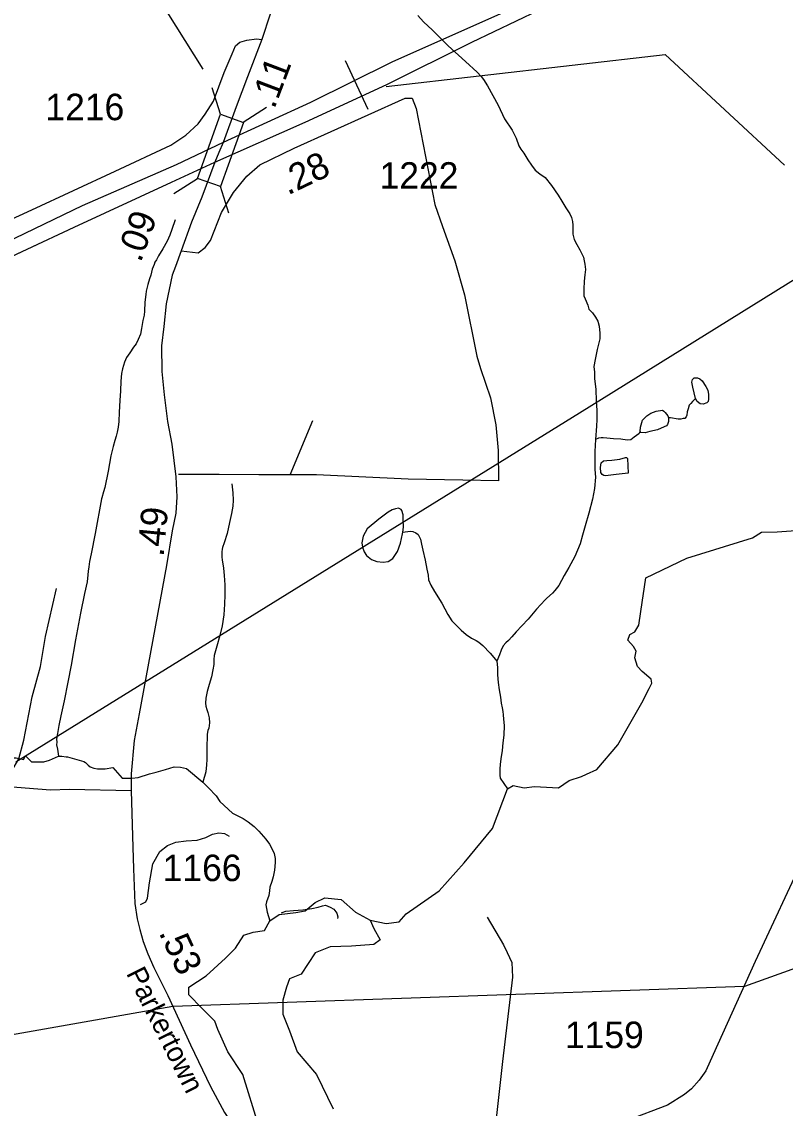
# Model space of a CAD drawing. Extents: x 2082433 to 2279600, y 546599 to 755198.
# Drawn here: x 2159193 to 2162795, y 602814 to 607941 of the extents above; entities that cross this region are included whole.
import ezdxf

# ---------------------------------------------------------------- set-up
doc = ezdxf.new("R2010")
doc.units = 0
for name, color, linetype in [('Exist Boundary Political Fire Districts', 7, 'Continuous'), ('Exist Hydrographic Creek Single Shore', 7, 'Continuous'), ('Exist Hydrographic Lake Shore', 7, 'Continuous'), ('Exist Hydrographic Misc Water Feature', 7, 'Continuous'), ('Exist Road Non-System Type 51', 7, 'Continuous'), ('Exist Road Primary Interstate Divided Center Attributed', 7, 'Continuous'), ('Exist Road Primary Interstate Structure Ovrhead Sign CELL', 7, 'Continuous'), ('Exist Road Secondary Mileage Hundredths English Label', 7, 'Continuous'), ('Exist Road Secondary Structure Standard Bridge CELL', 7, 'Continuous'), ('Exist Road Secondary Structure Standard Bridge Number Label', 7, 'Continuous'), ('Exist Road Secondary Type 51 Attributed', 7, 'Continuous'), ('Exist Road Secondary Type 51 Label', 7, 'Continuous'), ('Exist Road Secondary Type 51 Number Label', 7, 'Continuous'), ('Exist Utilities Electrical Transmission Line', 7, 'Continuous')]:
    doc.layers.add(name, color=color, linetype=linetype)

msp = doc.modelspace()

# ---------------------------------------------------------------- linework, layer by layer
at = {"layer": 'Exist Boundary Political Fire Districts'}
msp.add_lwpolyline([(2165660.4, 604485.8), (2162602.1, 603388), (2159905.3, 603293.7), (2151346, 601782.1)], dxfattribs=at)
at = {"layer": 'Exist Hydrographic Creek Single Shore'}
for points in [[(2161061.3, 607970.4), (2161087.4, 607940.5), (2161130, 607900.8), (2161204.1, 607827.1), (2161286.7, 607753.8), (2161341, 607702.2), (2161360.9, 607682.2), (2161371, 607668.1), (2161389.4, 607638.5), (2161439.7, 607546.6), (2161470.2, 607482.7), (2161506.3, 607429), (2161524.8, 607391.4), (2161538.7, 607355.2), (2161547.1, 607339.3), (2161561, 607321.4), (2161581.1, 607289.5), (2161597.3, 607263.6), (2161615.4, 607239.8), (2161637.5, 607223.9), (2161661.7, 607206), (2161691.5, 607168.2), (2161723.9, 607122.4), (2161740.5, 607094.3), (2161760.2, 607062.5), (2161778.4, 607034.6), (2161786.6, 607016.8), (2161790.7, 606998.7), (2161793, 606981), (2161793, 606953), (2161793.2, 606938.7), (2161798.9, 606912.7), (2161811.2, 606889), (2161825.4, 606864.9), (2161835.4, 606845.2), (2161843.8, 606829.3), (2161845.7, 606813.2), (2161850, 606797.1), (2161852, 606771.3), (2161850, 606747.3), (2161846.3, 606717.4), (2161844.2, 606679.2), (2161844.4, 606647.5), (2161850.6, 606633.2), (2161863.1, 606603.3), (2161869, 606585.4), (2161878.9, 606573.4), (2161885.2, 606567.5), (2161899.2, 606547.6), (2161911.3, 606527.5), (2161917.4, 606503.9), (2161919.9, 606471.9), (2161919.9, 606443.9), (2161908, 606393.8)], [(2159917.1, 607006.2), (2159901.4, 606960.3), (2159891.5, 606934.2), (2159878, 606906.2), (2159857.9, 606869.9), (2159838.6, 606836), (2159828.4, 606818), (2159820.4, 606805.9), (2159816.7, 606795.9), (2159808.7, 606773.6), (2159801.1, 606745.5), (2159795.1, 606727.8), (2159787.3, 606701.7), (2159779.1, 606669.8), (2159777.7, 606653.8), (2159773.8, 606617.4), (2159771.8, 606575.5), (2159769.7, 606555.6), (2159764.2, 606531.7), (2159758.2, 606493.7), (2159752.5, 606467.3), (2159742.6, 606441.6), (2159732.6, 606421.7), (2159720.5, 606405.3), (2159703.1, 606379.1), (2159687.1, 606357.2), (2159677.4, 606335.2), (2159667.4, 606303), (2159663.7, 606281.2), (2159659.4, 606245), (2159658.2, 606199), (2159655.9, 606153), (2159652.6, 606099.2), (2159650.6, 606054.9), (2159646.9, 606027.1), (2159643.2, 606004.9), (2159637.5, 605985.1), (2159631.1, 605965), (2159623.3, 605937), (2159613.5, 605893), (2159600.1, 605820.8), (2159584.8, 605742.9), (2159578.8, 605722.7), (2159570.6, 605694.7), (2159569, 605688.9), (2159539.6, 605526.6), (2159520.4, 605430.6), (2159512.6, 605394.4), (2159508.7, 605368.7), (2159506.6, 605348.7), (2159505, 605330.7), (2159501.3, 605298.4), (2159489.4, 605242.6), (2159469.7, 605150.3), (2159446.8, 605024.4), (2159425.4, 604904.4), (2159410.1, 604824.3), (2159392.2, 604736.2), (2159376.8, 604665.9), (2159367, 604620), (2159361, 604581.9), (2159357.1, 604556.1), (2159357.4, 604541.9), (2159357.1, 604528.1), (2159361.5, 604508), (2159365.6, 604475.6)], [(2161908, 606393.8), (2161898.4, 606347.8), (2161892.6, 606313.8), (2161894.7, 606287.5), (2161894.7, 606257.9), (2161901.4, 606205.8), (2161903.5, 606152), (2161905.5, 606105.8), (2161905.7, 606064), (2161904.3, 606031.8), (2161900.4, 605969.9)], [(2161900.4, 605969.9), (2161896.5, 605913.7), (2161896.9, 605867.9), (2161897.1, 605828.1), (2161899.6, 605792), (2161895.7, 605737.8), (2161885.6, 605687.9), (2161868.2, 605621.9), (2161850.6, 605561.8), (2161839.1, 605517.7), (2161827.2, 605477.7), (2161815.5, 605447.4), (2161802, 605417.5), (2161773.7, 605365.3), (2161752, 605327.2), (2161726.5, 605281.2), (2161708.5, 605257.2), (2161696.6, 605244.7), (2161670.5, 605220.7), (2161663, 605213), (2161621.1, 605168.6), (2161581.6, 605122.3), (2161551.4, 605090.3), (2161526, 605062.1), (2161505.7, 605038), (2161489.9, 605021.8), (2161476, 605009.7), (2161464.3, 604995.6), (2161454.2, 604975.6), (2161446.2, 604953.7), (2161434.3, 604923.5)], [(2160184.3, 605760.1), (2160188.4, 605718.1), (2160190.7, 605684.1), (2160188.8, 605654.4), (2160182.7, 605620.4), (2160173.1, 605578.1), (2160161.6, 605526.3), (2160147.8, 605482.1), (2160139.8, 605460.2), (2160138, 605452), (2160136.1, 605440.1), (2160136.1, 605427.9), (2160135.9, 605414.2), (2160138.2, 605402.1), (2160144.3, 605362.2), (2160148.4, 605328.3), (2160150.9, 605284.2), (2160151.1, 605236.3), (2160149.7, 605192.3), (2160145.6, 605142.2), (2160138.2, 605090.2), (2160126.7, 605044.1), (2160112.4, 604994), (2160100.7, 604949.9), (2160098.6, 604931.9), (2160099.4, 604916), (2160099.2, 604907.9), (2160094.9, 604882.2), (2160087.5, 604850.1), (2160077.7, 604813.8), (2160067.9, 604780.1), (2160061.9, 604749.8), (2160060.1, 604725.7), (2160061.9, 604712), (2160066.4, 604695.9), (2160070.1, 604682), (2160076.5, 604655.9), (2160078.7, 604632), (2160074.8, 604607.9), (2160071.1, 604595.9), (2160068.9, 604588.1), (2160066.8, 604577.8), (2160067.2, 604562), (2160065.2, 604527.8), (2160065.2, 604492.1), (2160065.4, 604460), (2160063.8, 604433.9), (2160061.7, 604402.2), (2160046.3, 604353)], [(2160837, 603700.9), (2160911.5, 603685.6), (2160972.8, 603693.9), (2161006.3, 603731.5), (2161162.3, 603840.2), (2161279.4, 603972.6), (2161413.1, 604134.2), (2161484.9, 604320.9), (2161511.4, 604336.3), (2161562.9, 604326.5), (2161611.7, 604332.1), (2161668.8, 604329.3), (2161725.9, 604326.5), (2161776.1, 604359.9), (2161833.2, 604379.4), (2161856.9, 604390.6), (2161905.7, 604412.9), (2162005.5, 604529), (2162118.9, 604727.8), (2162153.7, 604794.7), (2162164.8, 604819.7), (2162162.1, 604839.2), (2162120.3, 604875.5), (2162098, 604897.8), (2162084.7, 604939.6), (2162091.7, 604970.2), (2162079.1, 604992.5), (2162052.7, 605023.2), (2162061, 605049.6), (2162084.7, 605062.2), (2162104.2, 605092.8), (2162114, 605158.3), (2162137.7, 605317.2), (2162329.9, 605409.1), (2162640, 605505.3), (2162683.2, 605531.7), (2162757, 605534.5), (2162844.8, 605540.1)], [(2161434.3, 604923.5), (2161436.6, 604893.5), (2161437, 604859.8), (2161441.1, 604823.5), (2161445.4, 604787.6), (2161451.1, 604753.9), (2161455.4, 604725.6), (2161460, 604703.9), (2161462, 604685.7), (2161464.1, 604670), (2161466.1, 604649.8), (2161468, 604619.9), (2161466.7, 604573.9), (2161462.4, 604538), (2161458.9, 604502.1), (2161453.2, 604462), (2161449.3, 604435.8), (2161447.7, 604415.8), (2161447.7, 604397.9), (2161447.7, 604385.7), (2161449.7, 604372), (2161484.9, 604320.9)], [(2158839.6, 604501), (2158863.8, 604497.3), (2158889.6, 604497.4), (2158920, 604503.4), (2159013.1, 604503.5), (2159137.1, 604467.2), (2159166.4, 604467.2), (2159201.2, 604460.3), (2159209.7, 604477), (2159238.8, 604449.1), (2159297.4, 604449.1), (2159323.8, 604456.1), (2159365.6, 604475.6), (2159381, 604475.6)], [(2159381, 604475.6), (2159401.7, 604472.7), (2159408.1, 604472.9), (2159485.9, 604450.7), (2159493.7, 604444.7), (2159505.8, 604432.7), (2159516.1, 604425.1), (2159532.1, 604419), (2159550.1, 604415.1), (2159573.9, 604415.1), (2159586.2, 604415.3), (2159621.7, 604421.7), (2159665.9, 604371.1), (2159711.9, 604371.1), (2159742.5, 604375.3), (2159795.5, 604391.3), (2159827.5, 604399.4), (2159870.7, 604412.9), (2159912.5, 604425.4), (2159941.8, 604424), (2159969.6, 604417.1), (2160046.3, 604353)], [(2160046.3, 604353), (2160074.1, 604326.5), (2160109.4, 604287.7), (2160127.2, 604261.9), (2160187, 604206.9), (2160209.1, 604195), (2160237, 604181), (2160261.2, 604165.2), (2160289.5, 604143.5), (2160311.3, 604121.6), (2160343.7, 604083.8), (2160361.9, 604060), (2160375.8, 604034), (2160383.8, 604016.1), (2160388.4, 603991.9), (2160388.4, 603974), (2160384.5, 603938.2), (2160378.7, 603906.2), (2160372.4, 603884), (2160362.9, 603857.8), (2160360.9, 603839.9), (2160359.2, 603817.8), (2160347.9, 603788.7), (2160343.8, 603773.3), (2160350.7, 603739.9), (2160363.3, 603698.1)]]:
    msp.add_lwpolyline(points, dxfattribs=at)
at = {"layer": 'Exist Hydrographic Lake Shore'}
msp.add_lwpolyline([(2160310.3, 602733.9), (2160235.1, 602973.6), (2160165.4, 603079.5), (2160118, 603185.4), (2160104.1, 603224.4), (2160042.8, 603285.7), (2159981.5, 603349.8), (2159981.5, 603386), (2160062.3, 603438.9), (2160154.3, 603522.5), (2160201.6, 603569.9), (2160240.6, 603631.2), (2160285.2, 603645.2), (2160338.2, 603653.5), (2160363.3, 603698.1), (2160407.8, 603728.8), (2160485.9, 603737.1), (2160530.5, 603745.5), (2160577.8, 603784.5), (2160622.4, 603806.8), (2160700.4, 603798.4), (2160767.3, 603739.9), (2160837, 603700.9), (2160853.7, 603661.9), (2160884.4, 603608.9), (2160853.7, 603586.6), (2160747.8, 603578.3), (2160647.5, 603575.5), (2160577.8, 603547.6), (2160511, 603447.3), (2160455.2, 603425), (2160441.3, 603386), (2160424.6, 603324.7), (2160424.6, 603257.8), (2160455.2, 603179.8), (2160491.4, 603079.5), (2160583.4, 602973.6), (2160661.4, 602811.9)], dxfattribs=at)
at = {"layer": 'Exist Hydrographic Misc Water Feature'}
for points in [[(2162371, 606162.4), (2162358.9, 606216.5), (2162354.8, 606240.3), (2162356.6, 606252.1), (2162364.9, 606260.2), (2162380.6, 606260.3), (2162392.7, 606256.4), (2162403, 606246.4), (2162421, 606220.5), (2162429.2, 606202.7), (2162433.1, 606182.6), (2162433.3, 606160.7), (2162431.3, 606148.8), (2162425.1, 606142.8), (2162407.5, 606136.6), (2162393.4, 606138.3), (2162379.4, 606148.5), (2162371, 606162.4)], [(2162371, 606162.4), (2162357.3, 606148.3), (2162349.5, 606140.1), (2162341.5, 606132.4), (2162337.6, 606114.3), (2162331.8, 606100.2), (2162330, 606084.2), (2162327.7, 606076), (2162321.8, 606068), (2162313.6, 606068), (2162301.9, 606066.2), (2162289.6, 606066), (2162279.8, 606067.9), (2162263.8, 606069.9), (2162253.5, 606071.9), (2162243.7, 606071.7)], [(2162110.2, 606007.1), (2162112.2, 606027.1), (2162121.7, 606061), (2162141.6, 606081.1), (2162161.4, 606093.5), (2162185.6, 606103.2), (2162215.8, 606107.6), (2162221.7, 606103.4), (2162227.7, 606097.7), (2162241.6, 606081.8), (2162243.7, 606071.7)], [(2162243.7, 606071.7), (2162243.5, 606067.7), (2162243.7, 606053.9), (2162240.2, 606039.8), (2162234, 606033.8), (2162224, 606029.7), (2162192.2, 606015.4), (2162156.1, 606007.1), (2162134.2, 606001.1), (2162112.4, 606003.1), (2162110.2, 606007.1)], [(2162110.2, 606007.1), (2162104.2, 605997.1), (2162082.5, 605980.9), (2162066.3, 605968.7), (2162048.5, 605966.6), (2162018.7, 605970.7), (2161984.5, 605972.2), (2161952.5, 605976.2), (2161936.5, 605977.8), (2161926.5, 605978.2), (2161914.6, 605975.9), (2161900.4, 605969.9)], [(2161997.4, 605804.4), (2161947.4, 605798.1), (2161939.2, 605800.2), (2161931.4, 605804.2), (2161925.4, 605814.1), (2161923, 605837.9), (2161927.1, 605860), (2161936.9, 605868.3), (2161953.1, 605870.3), (2161976.7, 605872.4), (2162014.8, 605876.4), (2162040.9, 605884.6), (2162045.2, 605884.8), (2162050.9, 605880.7), (2162053.2, 605811), (2161997.4, 605804.4)], [(2160991, 605532.7), (2160993.3, 605556.7), (2160992.8, 605592.8), (2160992.8, 605614.8), (2160986.7, 605634.8), (2160982.8, 605638.6), (2160970.5, 605644.9), (2160956.6, 605642.6), (2160940.6, 605638.4), (2160920.7, 605626.5), (2160877.2, 605594.1), (2160823.1, 605548), (2160803.4, 605514), (2160797.6, 605481.6), (2160799.9, 605461.8), (2160808.1, 605439.9), (2160820, 605421.9), (2160842.1, 605404), (2160868, 605394.3), (2160897.9, 605390.2), (2160922.1, 605394.7), (2160944, 605408.4), (2160965.6, 605440.9), (2160979.3, 605480.9), (2160989.4, 605524.9), (2160991, 605532.7)], [(2160991, 605532.7), (2161025.2, 605536.8), (2161037.3, 605535.1), (2161051.3, 605529.3), (2161063.2, 605521.4), (2161073.4, 605499.2), (2161079.2, 605475.6), (2161085.5, 605447.4), (2161096, 605399.7), (2161104.2, 605357.4), (2161110.1, 605329.7), (2161112.4, 605307.5), (2161122.6, 605281.7), (2161140.5, 605251.8), (2161174.9, 605197.9), (2161203.4, 605144.1), (2161221.3, 605114.2), (2161243.6, 605092.6), (2161266, 605070.6), (2161290, 605048.7), (2161314.2, 605032.9), (2161335.9, 605021.1), (2161349.8, 605012.9), (2161368.1, 604997.1), (2161402.5, 604961.6), (2161420.4, 604941.4), (2161434.3, 604923.5)], [(2160417.7, 603736.4), (2160421.8, 603738.2), (2160439.4, 603744.5), (2160475.5, 603746.7), (2160519.4, 603750.6), (2160561.2, 603756.9), (2160591.2, 603763.3), (2160611.2, 603769.2), (2160625.4, 603771.6), (2160647.3, 603763.4), (2160665.4, 603753.8), (2160679.3, 603733.8), (2160683.4, 603717.7), (2160681.8, 603709.9)]]:
    msp.add_lwpolyline(points, dxfattribs=at)
at = {"layer": 'Exist Road Non-System Type 51'}
msp.add_line((2160458.8, 605802.7), (2160565.4, 606058.7), dxfattribs=at)
for points in [[(2161002.3, 607581), (2161034.3, 607581), (2161053.8, 607531.3), (2161141.8, 607078.4), (2161177.3, 606975.4), (2161235.9, 606812.1), (2161281.1, 606651.8), (2161340.4, 606362.8), (2161356.9, 606305.1), (2161404.5, 606167), (2161429.3, 606039.1), (2161440.9, 605918.4), (2161442.7, 605774.5)], [(2160458.8, 605802.7), (2160311.9, 605802.5), (2160124.1, 605804.7), (2159932.3, 605804.7)], [(2161442.7, 605774.5), (2161274, 605778.1), (2161015.6, 605781.7), (2160583.2, 605803), (2160458.8, 605802.7)], [(2159110.1, 604332.6), (2159122.5, 604371.6), (2159156.3, 604424.9), (2159179.4, 604462.2), (2159202.4, 604551), (2159241.5, 604755.2), (2159281.5, 604899.1), (2159304.6, 605039.4), (2159356.9, 605266.7)], [(2159753, 603775), (2159778.7, 603787.4), (2159785.8, 603805.1), (2159794.7, 603878), (2159810.7, 603966.7), (2159844.4, 604025.4), (2159879.9, 604053.8), (2159919, 604069.7), (2159968.7, 604075.1), (2160020.2, 604078.6), (2160061.1, 604091.1), (2160093, 604107), (2160123.2, 604114.1), (2160149.8, 604110.6), (2160171.2, 604098.2)], [(2161388.5, 603716.4), (2161464.9, 603584.9), (2161482.3, 603548.6), (2161505.7, 603501.5), (2161507.5, 603432.2), (2161461.3, 603034.4), (2161404.5, 602526.5)]]:
    msp.add_lwpolyline(points, dxfattribs=at)
at = {"layer": 'Exist Road Primary Interstate Divided Center Attributed'}
for points in [[(2170946.4, 613979.3), (2170065.1, 613162.5), (2169866.2, 612982.1), (2169447, 612592.5), (2168951.4, 612126.1), (2168405.3, 611601.8), (2168195.6, 611423.6), (2167942.1, 611217.3), (2167643.3, 610986.6), (2167394.3, 610818.9), (2167139.1, 610661.6), (2166773, 610463.1), (2166478.8, 610309.3), (2165960.6, 610066.9), (2165274.8, 609752.6), (2164718.9, 609490.3), (2164075.2, 609197), (2163457.4, 608910.4), (2162768.3, 608590.5), (2162176, 608316), (2161522.3, 608009.5), (2160938.4, 607749.7), (2160555, 607560.1), (2160142.4, 607370.9)], [(2160103.4, 607277.6), (2160530, 607467.3), (2160915.3, 607644.9), (2161316.2, 607844.3), (2161738, 608048.2), (2162276.2, 608293.8), (2162617.9, 608447.5), (2163327.5, 608777.5), (2163847.3, 609018.8), (2164616.1, 609373), (2165100.5, 609594.3), (2166021.9, 610019.3), (2166499.8, 610245.1), (2166865.9, 610442.1), (2167160.1, 610596.9), (2167487.8, 610810.1), (2167767.4, 611007.6)], [(2160142.4, 607370.9), (2159920.5, 607265.6), (2159478.1, 607073), (2158706.4, 606701.4), (2158191.7, 606462), (2157707.5, 606232.9), (2157390.5, 606064.9), (2157278.8, 605998.2), (2156976.4, 605811), (2156768.6, 605670), (2156698.4, 605620.5), (2156634.6, 605571.9), (2156405.8, 605396.3), (2155904, 605017), (2155370.1, 604608.4), (2155029.5, 604343.2), (2154331.4, 603808.1), (2154005.8, 603556)], [(2154026.9, 603492.9), (2154108.9, 603555.5), (2154528.9, 603878), (2155002.6, 604242.7), (2155372.9, 604529.4), (2155912.2, 604940.7), (2156283.3, 605227.4), (2156525.7, 605403.1), (2156837.2, 605621.5), (2157211.4, 605861.3), (2157492.6, 606026.8), (2157787.1, 606188.2), (2158141.3, 606368.3), (2158642.9, 606602.7), (2158921.7, 606729.9), (2159439.3, 606972.3), (2159898.9, 607183.7), (2160103.4, 607277.6)]]:
    msp.add_lwpolyline(points, dxfattribs=at)
at = {"layer": 'Exist Road Primary Interstate Structure Ovrhead Sign CELL'}
msp.add_line((2160718.8, 607757.6), (2160826.1, 607528.5), dxfattribs=at)
msp.add_lwpolyline([(2160912.2, 607635.1), (2162228.7, 607786), (2162791, 607264.9)], dxfattribs=at)
at = {"layer": 'Exist Road Secondary Structure Standard Bridge CELL'}
for p, q in [((2160130.8, 607504.7), (2160090.6, 607629.5)), ((2160237.4, 607466.8), (2160348, 607537.8)), ((2159910.5, 607130.7), (2160021.1, 607201.7)), ((2160170.4, 607038.1), (2160130.2, 607162.9))]:
    msp.add_line(p, q, dxfattribs=at)
msp.add_lwpolyline([(2160021.1, 607201.7), (2160130.3, 607504.9), (2160239.4, 607466.1), (2160130.2, 607162.9)], close=True, dxfattribs=at)
at = {"layer": 'Exist Road Secondary Structure Standard Bridge Number Label'}
msp.add_line((2160048.2, 607717.4), (2158992.3, 609404.2), dxfattribs=at)
at = {"layer": 'Exist Road Secondary Type 51 Attributed'}
for points in [[(2160262.2, 611067.4), (2160253.9, 610699.6), (2160258.6, 610394.5), (2160240, 610097.7), (2160232.3, 609754.9), (2160229.5, 609608.6), (2160236.5, 609491.6), (2160251.8, 609375.9), (2160306.8, 609045.7), (2160383.5, 608559.4), (2160412, 608371.3), (2160414.1, 608252.9), (2160401.6, 608123.3), (2160364, 607977), (2160324.9, 607857.2)], [(2158362.7, 606651), (2159239.6, 607053.3), (2159633.7, 607236.6), (2159895.5, 607358.1), (2159967.6, 607405.8), (2160024.7, 607458.7), (2160058.1, 607504.7), (2160097.1, 607566), (2160147.3, 607701.1), (2160184.9, 607788.9), (2160201.6, 607826.5), (2160221.1, 607844.7), (2160254.6, 607854.4), (2160300.6, 607860), (2160324.9, 607857.2)], [(2160324.9, 607857.2), (2160258.1, 607680.2), (2160203.7, 607539.5), (2160142.4, 607370.9)], [(2159944.6, 606859.6), (2160025.6, 606851.1), (2160058.8, 606874.9), (2160083.9, 606908.3), (2160135.5, 607040.7), (2160191.2, 607135.5), (2160255.3, 607212.1), (2160316.6, 607265), (2160477.6, 607344.8), (2161002.3, 607581)], [(2160142.4, 607370.9), (2160122.9, 607323.6), (2160103.4, 607277.6)], [(2160103.4, 607277.6), (2160042.1, 607113.2), (2159993.3, 606994.7), (2159944.6, 606859.6)], [(2159944.6, 606859.6), (2159918.1, 606785.7), (2159902.8, 606745.3), (2159874.2, 606610.2), (2159863.1, 606502.9), (2159851.9, 606412.3), (2159854, 606291.1), (2159865.1, 606181), (2159880.5, 606054.2), (2159900, 605946.9), (2159920.2, 605793.7), (2159924.4, 605698.9), (2159920.2, 605622.3), (2159902.1, 605538.7), (2159876.3, 605374.3), (2159746, 604674.8), (2159723.7, 604549.4), (2159708.4, 604392), (2159709.1, 604311.2)], [(2159709.1, 604311.2), (2159418, 604317.4), (2159328.5, 604314.8), (2159110.1, 604332.6), (2158878.6, 604389.1), (2158755.8, 604448), (2158603.1, 604543.9), (2158469.9, 604684.2), (2158193.8, 605000.3), (2157825.3, 605422.9), (2157700.1, 605538.4), (2157573, 605604.6), (2157495.4, 605642.8), (2157380.3, 605685.7), (2157308.1, 605703.4), (2157210, 605704.7), (2157146, 605688.4), (2157076.6, 605662.5), (2156850, 605524.1)], [(2163522, 605334.9), (2163496.2, 605294.9), (2163469.7, 605255.9), (2163447.4, 605218.2), (2163369.4, 605045.5), (2163157.2, 604556.3), (2162890.8, 604015.8), (2162652.5, 603505.8), (2162454.7, 603066.9), (2162419.8, 602990.3), (2162389.2, 602945.7), (2162352.9, 602905.3), (2162319, 602878.2), (2162239.1, 602828.4), (2162049.1, 602755.6), (2161706.6, 602634.4), (2161404.5, 602526.5), (2161303.1, 602476.2), (2161239, 602423.2), (2161177.7, 602360.5)], [(2159709.1, 604311.2), (2159717.5, 604046.4), (2159719.5, 603943.3), (2159726.5, 603780.3), (2159737.7, 603707.9), (2159750.2, 603657.7), (2159765.5, 603600.6), (2159787.8, 603542.1), (2159815.7, 603478), (2159881.9, 603345.6), (2159989.2, 603112.9), (2160083.2, 602916.4), (2160148.7, 602793.8), (2160175.2, 602756.2), (2160205.8, 602717.2), (2160240.6, 602683.8), (2160302, 602628), (2160359.1, 602587.6), (2160432.9, 602548.6), (2160551.4, 602511), (2161035.8, 602413.3), (2161177.7, 602360.5)]]:
    msp.add_lwpolyline(points, dxfattribs=at)
at = {"layer": 'Exist Utilities Electrical Transmission Line'}
msp.add_lwpolyline([(2159164, 604449.3), (2161823.7, 606095.6), (2164105.1, 607511.9), (2165846.4, 608585.3), (2165955.9, 608659.9), (2167539.9, 609640.3), (2170900.8, 611724.5), (2173536.7, 613386.7), (2176206, 615099), (2179049.2, 616838.4), (2181703.4, 618428.6), (2184752, 620267), (2185283.3, 620681.9), (2186203.1, 621386.7)], dxfattribs=at)

# ---------------------------------------------------------------- texts
at = {"layer": 'Exist Road Secondary Mileage Hundredths English Label'}
for s, rotation, p in [('.11', 69.2238, (2160384.2, 607525.4)), ('.28', 25.6025, (2160448.1, 607120.7)), ('.09', 70.086, (2159753.8, 606801.3)), ('.49', 84.5863, (2159861.6, 605413.9)), ('.53', 295.0777, (2159837.5, 603642.7))]:
    msp.add_text(s, height=125, rotation=rotation, dxfattribs=at).set_placement(p)
at = {"layer": 'Exist Road Secondary Type 51 Label'}
msp.add_text('Parkertown', height=95, rotation=296.5966, dxfattribs=at).set_placement((2159683.8, 603450.5))
at = {"layer": 'Exist Road Secondary Type 51 Number Label'}
for s, p in [('1216', (2159304.3, 607476.3)), ('1222', (2160881, 607153.1)), ('1166', (2159857.8, 603885.7)), ('1159', (2161755.7, 603097.9))]:
    msp.add_text(s, height=125, dxfattribs=at).set_placement(p)

doc.saveas('drawing.dxf')
